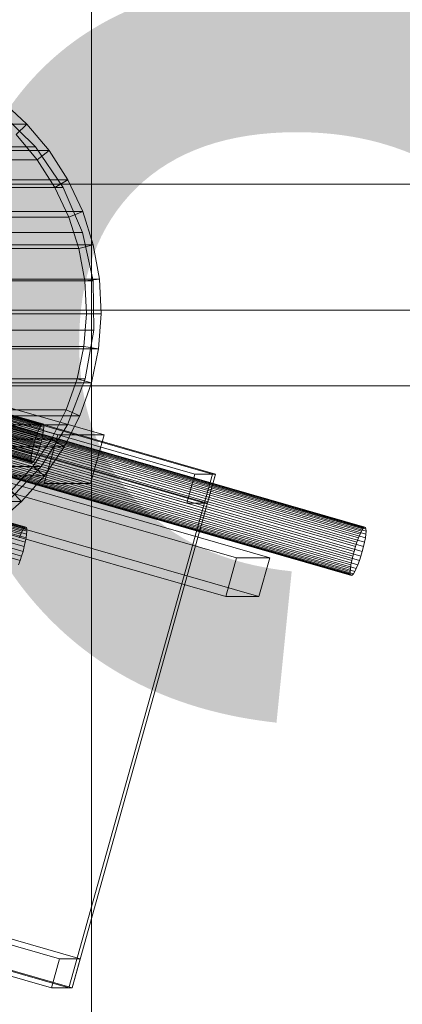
# Model space of a CAD drawing. Header units: millimetres. Extents: x -2233 to 61924, y -68080 to 6847.
# Tile 797 of 1022: x 27761 to 27837, y 62 to 258. Entities that reach past the tile are written whole.
import ezdxf

# ---------------------------------------------------------------- set-up
doc = ezdxf.new("R2010")
doc.units = ezdxf.units.MM
for name, color, linetype, lineweight in [('COTAS_P', 1, 'Continuous', 0), ('lateral_bajante_movil', 7, 'Continuous', 0), ('lateral_C09', 7, 'Continuous', 0), ('lateral_C10', 7, 'Continuous', 0)]:
    doc.layers.add(name, color=color, linetype=linetype, lineweight=lineweight)
doc.dimstyles.new('R19_100', dxfattribs={"dimtxt": 250, "dimasz": 150, "dimexe": 150, "dimexo": 80, "dimgap": 100, "dimtad": 1, "dimtih": 1, "dimtoh": 1, "dimdsep": 46, "dimcen": 0.09, "dimadec": 0, "dimazin": 0, "dimtfac": 1, "dimtdec": 4, "dimtofl": 0, "dimtmove": 0, "dimatfit": 3, "dimfxl": 1, "dimtolj": 1, "dimtzin": 0, "dimarcsym": 0})

# ---------------------------------------------------------------- blocks, each defined once
blk = doc.blocks.new('DIM_R27_17')
at = {"layer": 'COTAS_P'}
for p, q in [((27500, 400), (27900, 400)), ((27900, 400), (27855, 250)), ((27900, 0), (27900, 400)), ((27900, 400), (27945, 250)), ((27900, 0), (27855, 150)), ((27900, 0), (27945, 150)), ((27500, 0), (27900, 0))]:
    blk.add_line(p, q, dxfattribs=at)
blk.add_text('400 P', height=250, rotation=90, dxfattribs=at).set_placement((27800, 200))
blk = doc.blocks.new('DIM_R27_18')
at = {"layer": 'COTAS_P'}
for p, q in [((27500, 600), (27900, 600)), ((27900, 600), (27855, 450)), ((27900, 0), (27900, 600)), ((27900, 600), (27945, 450)), ((27900, 0), (27855, 150)), ((27900, 0), (27945, 150)), ((27500, 0), (27900, 0))]:
    blk.add_line(p, q, dxfattribs=at)
blk.add_text('600 P', height=250, rotation=90, dxfattribs=at).set_placement((27800, 300))
blk = doc.blocks.new('DIM_R27_19')
at = {"layer": 'COTAS_P'}
for p, q in [((27700, 200), (28100, 200)), ((28100, 200), (28055, 50)), ((28100, 0), (28100, 200)), ((28100, 200), (28145, 50)), ((28100, 0), (28055, 150)), ((28100, 0), (28145, 150)), ((27700, 0), (28100, 0))]:
    blk.add_line(p, q, dxfattribs=at)
blk.add_text('200 P', height=250, rotation=90, dxfattribs=at).set_placement((28000, 100))

msp = doc.modelspace()

# ---------------------------------------------------------------- linework, layer by layer
at = {"layer": 'lateral_bajante_movil'}
for p, q in [((26950.067, 225), (28253.576, 225)), ((26950.067, 185), (28253.576, 185))]:
    msp.add_line(p, q, dxfattribs=at)
at = {"layer": 'lateral_C09'}
for q in [(27775, 446.125), (27775, 441.914), (27775, 335.107), (27775, 330.896)]:
    msp.add_line((27775, 12), q, dxfattribs=at)
at = {"layer": 'lateral_C10'}
for p, q in [((27795.544, 167.441), (18962.683, 2705.62)), ((27798.997, 167.441), (18966.136, 2705.62)), ((18966.793, 2705.62), (27799.654, 167.441)), ((18961.069, 2699.847), (27793.93, 161.669)), ((27798.04, 161.669), (18965.179, 2699.847)), ((27768.645, 71.232), (18935.784, 2609.41)), ((18939.894, 2609.41), (27772.755, 71.232)), ((18934.17, 2603.637), (27767.031, 65.459)), ((18937.622, 2603.637), (27770.484, 65.459)), ((27771.141, 65.459), (18938.28, 2603.637)), ((27757.079, 241.579), (27762.155, 236.933)), ((27756.888, 239.225), (27763.849, 232.422)), ((27712.835, 236.933), (27762.155, 236.933)), ((27762.155, 236.933), (27760.033, 234.842)), ((27762.155, 236.933), (27766.59, 231.655)), ((27764.216, 229.864), (27760.033, 234.842)), ((27711.241, 232.422), (27763.849, 232.422)), ((27717.27, 231.655), (27766.59, 231.655)), ((27763.849, 232.422), (27769.367, 224.374)), ((27766.59, 231.655), (27764.216, 229.864)), ((27766.59, 231.655), (27770.306, 225.836)), ((27764.216, 229.864), (27714.896, 229.864)), ((27767.723, 224.374), (27764.216, 229.864)), ((27720.987, 225.836), (27770.306, 225.836)), ((27770.306, 225.836), (27767.723, 224.374)), ((27770.306, 225.836), (27773.242, 219.575)), ((27716.759, 224.374), (27769.367, 224.374)), ((27767.723, 224.374), (27718.403, 224.374)), ((27770.492, 218.467), (27767.723, 224.374)), ((27769.367, 224.374), (27773.23, 215.388)), ((27723.923, 219.575), (27773.242, 219.575)), ((27773.242, 219.575), (27770.492, 218.467)), ((27773.242, 219.575), (27775.347, 212.979)), ((27770.492, 218.467), (27721.173, 218.467)), ((27772.478, 212.244), (27770.492, 218.467)), ((27720.622, 215.388), (27773.23, 215.388)), ((27773.23, 215.388), (27775.289, 205.812)), ((27772.478, 212.244), (27723.158, 212.244)), ((27726.027, 212.979), (27775.347, 212.979)), ((27775.347, 212.979), (27772.478, 212.244)), ((27773.645, 205.812), (27772.478, 212.244)), ((27775.347, 212.979), (27776.584, 206.16)), ((27722.682, 205.812), (27775.289, 205.812)), ((27773.645, 205.812), (27724.326, 205.812)), ((27727.265, 206.16), (27776.584, 206.16)), ((27776.584, 206.16), (27773.645, 205.812)), ((27773.974, 199.28), (27773.645, 205.812)), ((27775.289, 205.812), (27775.466, 196.012)), ((27776.584, 206.16), (27776.933, 199.237)), ((27768.307, 175.221), (27682.896, 199.764)), ((27692.103, 199.764), (27777.513, 175.221)), ((27773.974, 199.28), (27724.655, 199.28)), ((27727.614, 199.237), (27776.933, 199.237)), ((27773.46, 192.76), (27773.974, 199.28)), ((27776.933, 199.237), (27773.974, 199.28)), ((27776.933, 199.237), (27776.388, 192.326)), ((27803.817, 150.844), (27642.485, 197.203)), ((27649.061, 197.203), (27810.393, 150.844)), ((27722.859, 196.012), (27775.466, 196.012)), ((27775.466, 196.012), (27773.754, 186.365)), ((27773.46, 192.76), (27724.14, 192.76)), ((27727.068, 192.326), (27776.388, 192.326)), ((27772.11, 186.365), (27773.46, 192.76)), ((27776.388, 192.326), (27773.46, 192.76)), ((27776.388, 192.326), (27774.957, 185.547)), ((27761.909, 156.935), (27648.028, 189.659)), ((27680.206, 190.143), (27765.617, 165.6)), ((27774.823, 165.6), (27689.413, 190.143)), ((27829.313, 156.935), (27715.432, 189.659)), ((27640.333, 189.506), (27801.665, 143.147)), ((27808.241, 143.147), (27646.909, 189.506)), ((27760.934, 155.526), (27647.053, 188.25)), ((27761.226, 156.124), (27647.345, 188.848)), ((27761.492, 156.568), (27647.611, 189.293)), ((27761.723, 156.842), (27647.842, 189.567)), ((27762.044, 156.842), (27648.163, 189.567)), ((27762.096, 155.526), (27648.216, 188.25)), ((27762.121, 156.568), (27648.24, 189.293)), ((27762.139, 156.124), (27648.258, 188.848)), ((27828.338, 155.526), (27714.457, 188.25)), ((27828.629, 156.124), (27714.748, 188.848)), ((27828.896, 156.568), (27715.015, 189.293)), ((27829.127, 156.842), (27715.246, 189.567)), ((27829.447, 156.842), (27715.566, 189.567)), ((27829.5, 155.526), (27715.619, 188.25)), ((27829.525, 156.568), (27715.644, 189.293)), ((27829.543, 156.124), (27715.662, 188.848)), ((27761.633, 153.063), (27647.752, 185.787)), ((27761.838, 153.965), (27647.957, 186.689)), ((27761.995, 154.797), (27648.114, 187.521)), ((27827.424, 153.063), (27713.543, 185.787)), ((27827.723, 153.965), (27713.842, 186.689)), ((27828.032, 154.797), (27714.151, 187.521)), ((27829.036, 153.063), (27715.155, 185.787)), ((27829.242, 153.965), (27715.361, 186.689)), ((27829.398, 154.797), (27715.518, 187.521)), ((27721.147, 186.365), (27773.754, 186.365)), ((27772.11, 186.365), (27722.791, 186.365)), ((27769.949, 180.203), (27772.11, 186.365)), ((27773.754, 186.365), (27770.219, 177.242)), ((27774.957, 185.547), (27772.11, 186.365)), ((27761.108, 151.186), (27647.227, 183.91)), ((27647.505, 184.849), (27761.386, 152.124)), ((27826.899, 151.186), (27713.018, 183.91)), ((27827.146, 152.124), (27713.265, 184.849)), ((27828.512, 151.186), (27714.631, 183.91)), ((27714.909, 184.849), (27828.79, 152.124)), ((27725.638, 185.547), (27774.957, 185.547)), ((27774.957, 185.547), (27772.666, 179.015)), ((27760.809, 150.283), (27646.928, 183.008)), ((27826.537, 149.452), (27712.656, 182.176)), ((27826.694, 150.283), (27712.813, 183.008)), ((27827.904, 149.452), (27714.023, 182.176)), ((27828.212, 150.283), (27714.332, 183.008)), ((27826.393, 148.124), (27712.512, 180.849)), ((27826.411, 147.68), (27712.53, 180.404)), ((27826.435, 148.723), (27712.555, 181.447)), ((27826.488, 147.406), (27712.607, 180.131)), ((27826.623, 147.314), (27712.742, 180.038)), ((27826.809, 147.406), (27712.928, 180.131)), ((27827.04, 147.68), (27713.159, 180.404)), ((27827.306, 148.124), (27713.425, 180.849)), ((27827.598, 148.723), (27713.717, 181.447)), ((27769.949, 180.203), (27720.629, 180.203)), ((27764.538, 176.276), (27751.252, 180.093)), ((27764.771, 176.754), (27751.485, 180.572)), ((27764.985, 177.11), (27751.699, 180.928)), ((27765.169, 177.329), (27751.883, 181.147)), ((27765.318, 177.403), (27752.032, 181.221)), ((27765.426, 177.329), (27752.14, 181.147)), ((27765.468, 176.276), (27752.182, 180.093)), ((27765.488, 177.11), (27752.202, 180.928)), ((27765.502, 176.754), (27752.216, 180.572)), ((27767.012, 174.379), (27769.949, 180.203)), ((27772.666, 179.015), (27769.949, 180.203)), ((27723.346, 179.015), (27772.666, 179.015)), ((27763.807, 174.305), (27750.521, 178.123)), ((27764.046, 175.027), (27750.76, 178.845)), ((27764.293, 175.692), (27751.007, 179.51)), ((27765.097, 174.305), (27751.811, 178.123)), ((27765.261, 175.027), (27751.975, 178.845)), ((27765.387, 175.692), (27752.101, 179.51)), ((27772.666, 179.015), (27769.554, 172.842)), ((27717.611, 177.242), (27770.219, 177.242)), ((27763.223, 172.082), (27749.937, 175.899)), ((27763.387, 172.804), (27750.101, 176.621)), ((27763.585, 173.554), (27750.298, 177.372)), ((27764.438, 172.082), (27751.152, 175.899)), ((27764.677, 172.804), (27751.391, 176.621)), ((27751.614, 177.372), (27764.9, 173.554)), ((27764.293, 175.692), (27764.538, 176.276)), ((27764.538, 176.276), (27764.771, 176.754)), ((27764.771, 176.754), (27764.985, 177.11)), ((27764.985, 177.11), (27765.169, 177.329)), ((27770.219, 177.242), (27764.995, 168.994)), ((27765.169, 177.329), (27765.318, 177.403)), ((27765.318, 177.403), (27765.426, 177.329)), ((27765.468, 176.276), (27765.387, 175.692)), ((27765.426, 177.329), (27765.488, 177.11)), ((27765.502, 176.754), (27765.468, 176.276)), ((27765.488, 177.11), (27765.502, 176.754)), ((27767.012, 174.379), (27717.693, 174.379)), ((27762.982, 170.354), (27749.696, 174.172)), ((27763.016, 170.833), (27749.73, 174.651)), ((27763.098, 171.416), (27749.812, 175.234)), ((27763.713, 170.354), (27750.427, 174.172)), ((27763.946, 170.833), (27750.66, 174.651)), ((27764.191, 171.416), (27750.905, 175.234)), ((27763.351, 168.994), (27767.012, 174.379)), ((27763.585, 173.554), (27763.807, 174.305)), ((27763.807, 174.305), (27764.046, 175.027)), ((27764.046, 175.027), (27764.293, 175.692)), ((27765.097, 174.305), (27764.9, 173.554)), ((27765.261, 175.027), (27765.097, 174.305)), ((27765.387, 175.692), (27765.261, 175.027)), ((27768.307, 175.221), (27765.617, 165.6)), ((27769.554, 172.842), (27767.012, 174.379)), ((27777.513, 175.221), (27768.307, 175.221)), ((27774.823, 165.6), (27777.513, 175.221)), ((27720.234, 172.842), (27769.554, 172.842)), ((27762.996, 169.999), (27749.71, 173.817)), ((27763.059, 169.78), (27749.773, 173.598)), ((27763.166, 169.706), (27749.88, 173.524)), ((27763.315, 169.78), (27750.029, 173.598)), ((27763.5, 169.999), (27750.214, 173.817)), ((27763.098, 171.416), (27763.223, 172.082)), ((27763.223, 172.082), (27763.387, 172.804)), ((27763.387, 172.804), (27763.585, 173.554)), ((27764.438, 172.082), (27764.191, 171.416)), ((27764.677, 172.804), (27764.438, 172.082)), ((27764.9, 173.554), (27764.677, 172.804)), ((27769.554, 172.842), (27765.673, 167.133)), ((27762.982, 170.354), (27763.016, 170.833)), ((27762.996, 169.999), (27762.982, 170.354)), ((27763.016, 170.833), (27763.098, 171.416)), ((27763.713, 170.354), (27763.5, 169.999)), ((27763.946, 170.833), (27763.713, 170.354)), ((27764.191, 171.416), (27763.946, 170.833)), ((27712.388, 168.994), (27764.995, 168.994)), ((27763.351, 168.994), (27714.032, 168.994)), ((27764.995, 168.994), (27758.285, 161.937)), ((27759.028, 164.139), (27763.351, 168.994)), ((27763.059, 169.78), (27762.996, 169.999)), ((27763.166, 169.706), (27763.059, 169.78)), ((27763.315, 169.78), (27763.166, 169.706)), ((27763.5, 169.999), (27763.315, 169.78)), ((27765.673, 167.133), (27763.351, 168.994)), ((27716.353, 167.133), (27765.673, 167.133)), ((27765.673, 167.133), (27761.09, 161.987)), ((27798.997, 167.441), (27770.484, 65.459)), ((27771.141, 65.459), (27799.654, 167.441)), ((27795.544, 167.441), (27793.93, 161.669)), ((27799.654, 167.441), (27795.544, 167.441)), ((27798.04, 161.669), (27799.654, 167.441)), ((27799.654, 167.441), (27798.997, 167.441)), ((27765.617, 165.6), (27774.823, 165.6)), ((27761.09, 161.987), (27759.028, 164.139)), ((27711.771, 161.987), (27761.09, 161.987)), ((27761.09, 161.987), (27755.885, 157.492)), ((27793.93, 161.669), (27798.04, 161.669)), ((27761.226, 156.124), (27761.492, 156.568)), ((27761.492, 156.568), (27761.723, 156.842)), ((27761.723, 156.842), (27761.909, 156.935)), ((27761.909, 156.935), (27762.044, 156.842)), ((27762.044, 156.842), (27762.121, 156.568)), ((27762.121, 156.568), (27762.139, 156.124)), ((27828.629, 156.124), (27828.896, 156.568)), ((27828.896, 156.568), (27829.127, 156.842)), ((27829.127, 156.842), (27829.313, 156.935)), ((27829.313, 156.935), (27829.447, 156.842)), ((27829.447, 156.842), (27829.525, 156.568)), ((27829.525, 156.568), (27829.543, 156.124)), ((27760.628, 154.797), (27760.934, 155.526)), ((27760.934, 155.526), (27761.226, 156.124)), ((27761.995, 154.797), (27761.838, 153.965)), ((27762.096, 155.526), (27761.995, 154.797)), ((27762.139, 156.124), (27762.096, 155.526)), ((27827.723, 153.965), (27828.032, 154.797)), ((27828.032, 154.797), (27828.338, 155.526)), ((27828.338, 155.526), (27828.629, 156.124)), ((27829.398, 154.797), (27829.242, 153.965)), ((27829.5, 155.526), (27829.398, 154.797)), ((27829.543, 156.124), (27829.5, 155.526)), ((27761.633, 153.063), (27761.386, 152.124)), ((27761.838, 153.965), (27761.633, 153.063)), ((27827.146, 152.124), (27827.424, 153.063)), ((27827.424, 153.063), (27827.723, 153.965)), ((27829.036, 153.063), (27828.79, 152.124)), ((27829.242, 153.965), (27829.036, 153.063)), ((27761.108, 151.186), (27760.809, 150.283)), ((27761.386, 152.124), (27761.108, 151.186)), ((27803.817, 150.844), (27801.665, 143.147)), ((27810.393, 150.844), (27803.817, 150.844)), ((27808.241, 143.147), (27810.393, 150.844)), ((27826.694, 150.283), (27826.899, 151.186)), ((27826.899, 151.186), (27827.146, 152.124)), ((27828.512, 151.186), (27828.212, 150.283)), ((27828.79, 152.124), (27828.512, 151.186)), ((27760.809, 150.283), (27760.5, 149.452)), ((27826.393, 148.124), (27826.435, 148.723)), ((27826.435, 148.723), (27826.537, 149.452)), ((27826.537, 149.452), (27826.694, 150.283)), ((27827.598, 148.723), (27827.306, 148.124)), ((27827.904, 149.452), (27827.598, 148.723)), ((27828.212, 150.283), (27827.904, 149.452)), ((27826.411, 147.68), (27826.393, 148.124)), ((27826.488, 147.406), (27826.411, 147.68)), ((27826.623, 147.314), (27826.488, 147.406)), ((27826.809, 147.406), (27826.623, 147.314)), ((27827.04, 147.68), (27826.809, 147.406)), ((27827.306, 148.124), (27827.04, 147.68)), ((27801.665, 143.147), (27808.241, 143.147)), ((27768.645, 71.232), (27767.031, 65.459)), ((27772.755, 71.232), (27768.645, 71.232)), ((27771.141, 65.459), (27772.755, 71.232)), ((27767.031, 65.459), (27771.141, 65.459)), ((27770.484, 65.459), (27771.141, 65.459))]:
    msp.add_line(p, q, dxfattribs=at)

# ---------------------------------------------------------------- dimensions: what is measured, and where the dimension line sits
at = {"layer": 'COTAS_P'}
for p1, p2, picture, middle in [((27500, 0), (27500, 600), 'DIM_R27_18', (27900, 300)), ((27500, 0), (27500, 400), 'DIM_R27_17', (27900, 200)), ((27700, 0), (27700, 200), 'DIM_R27_19', (28100, 100))]:
    dim = msp.add_aligned_dim(p1=p1, p2=p2, distance=-400, text='<> P', dimstyle='R19_100', dxfattribs=at)
    dim.commit()
    dim.dimension.update_dxf_attribs({"geometry": picture, "text_midpoint": middle})

doc.saveas('drawing.dxf')
